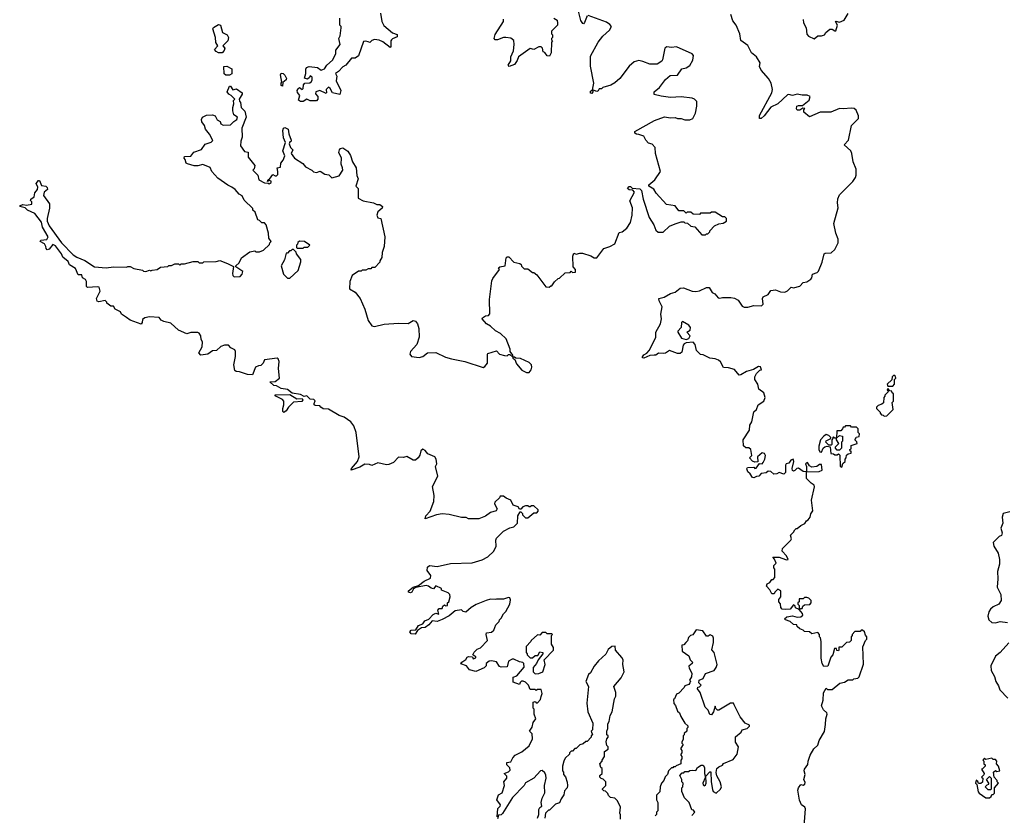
# Model space of a CAD drawing. Extents: x 2494118 to 2687960, y 757339 to 915227.
# Tile 283 of 364: x 2613580 to 2621728, y 900848 to 907431. Entities that reach past the tile are written whole.
import ezdxf

# ---------------------------------------------------------------- set-up
doc = ezdxf.new("R2010")
doc.units = 0

msp = doc.modelspace()

# ---------------------------------------------------------------- linework, layer by layer
at = {"layer": '0CON20XD'}
for points in [[(2615808, 906488), (2615827.5, 906435), (2615825, 906420), (2615815, 906420), (2615810, 906405), (2615820, 906375), (2615840, 906355), (2615826.7, 906325), (2615854.3, 906284.3), (2615922, 906242), (2615945, 906212.5), (2615997, 906187), (2616011.7, 906171.7), (2616035, 906167.5), (2616067, 906177), (2616105, 906153.3), (2616137, 906147), (2616163.8, 906123.8), (2616225, 906140), (2616253.3, 906185), (2616252.5, 906205), (2616240, 906235), (2616242.5, 906285), (2616221.7, 906331.7), (2616226.7, 906355), (2616235, 906366.7), (2616255, 906370), (2616295, 906342.5), (2616317.3, 906307.3), (2616333.8, 906255), (2616364.2, 906205), (2616370.7, 906140.7), (2616380, 906115), (2616362.5, 906055), (2616380, 906035), (2616380, 905955), (2616423, 905933), (2616507, 905917), (2616535, 905902.5), (2616561.7, 905901.7), (2616582.5, 905885), (2616579.3, 905870.7), (2616545, 905842.5), (2616536.7, 905815), (2616545, 905792.5), (2616570, 905785), (2616602.5, 905635), (2616597.5, 905555), (2616580, 905505), (2616577, 905463), (2616560, 905435), (2616560, 905425), (2616518.3, 905381.7), (2616495, 905380), (2616485, 905370), (2616465, 905370), (2616445, 905360), (2616415, 905360), (2616405, 905350), (2616385, 905350), (2616332.5, 905315), (2616313.3, 905265), (2616310, 905205), (2616356.4, 905176.4), (2616396.7, 905125), (2616437.3, 905037.3), (2616462.7, 904942.7), (2616495, 904897.5), (2616515, 904892.5), (2616597, 904913), (2616715, 904920), (2616795, 904917.5), (2616835, 904943.3), (2616855, 904936.7), (2616871.2, 904915), (2616883.3, 904875), (2616886.4, 904803.6), (2616866.7, 904745), (2616814, 904685), (2616810, 904665), (2616822.5, 904645), (2616886.4, 904636.4), (2616915, 904643.8), (2616955.9, 904674.1), (2617025, 904678.8), (2617105, 904638.8), (2617153.9, 904623.9), (2617265, 904604), (2617415, 904553.3), (2617429.3, 904560.7), (2617451.7, 904588.3), (2617450, 904665), (2617455, 904670), (2617525, 904690), (2617550, 904665), (2617591.7, 904651.7), (2617615, 904650), (2617625, 904660), (2617635, 904660), (2617660, 904640), (2617660, 904655), (2617640, 904685), (2617640, 904705), (2617605, 904790), (2617560, 904835), (2617516.4, 904856.4), (2617477.5, 904895), (2617444.1, 904914.1), (2617407.5, 904955), (2617410, 904965), (2617435, 904980), (2617460, 904985), (2617471.7, 904998.3), (2617467.5, 905115), (2617488.3, 905271.7), (2617495, 905290), (2617550, 905365), (2617541.7, 905378.3), (2617552.5, 905387.5), (2617597.5, 905395), (2617605, 905460), (2617615, 905468.8), (2617628.3, 905468.3), (2617670, 905425), (2617720, 905415), (2617730, 905405), (2617731.7, 905391.7), (2617755, 905370), (2617785, 905370), (2617825, 905340), (2617835, 905340), (2617859.3, 905319.3), (2617935, 905220), (2617961.7, 905218.3), (2617975, 905230), (2617985, 905230), (2618007, 905263), (2618035, 905290), (2618048.3, 905291.7), (2618093, 905337), (2618135, 905340), (2618145, 905350), (2618155, 905340), (2618178.3, 905341.7), (2618180, 905365), (2618160, 905385), (2618157.5, 905475), (2618165, 905500), (2618185, 905490), (2618215, 905500), (2618238.3, 905498.3), (2618307.7, 905477.7), (2618335, 905461.2), (2618355, 905461.2), (2618415, 905536.7), (2618465, 905553.8), (2618505, 905576.7), (2618540.7, 905669.3), (2618565, 905676.7), (2618604.2, 905705.8), (2618635, 905752.5), (2618647.3, 905812.7), (2618652, 905875), (2618628.3, 905931.7), (2618666.7, 906005), (2618655, 906020), (2618625, 906022.5), (2618610, 906035), (2618625, 906050), (2618635, 906050), (2618648.3, 906038.3), (2618711.7, 906031.7), (2618727, 906017), (2618740, 905945), (2618790, 905795), (2618826.7, 905735), (2618845, 905690), (2618863, 905673), (2618905, 905672.5), (2618958.3, 905721.7), (2619005, 905742.5), (2619055, 905757.5), (2619075, 905757.5), (2619085, 905750), (2619107, 905747), (2619135, 905722.5), (2619168.3, 905718.3), (2619225, 905650), (2619255, 905650), (2619265, 905660), (2619275, 905660), (2619290, 905675), (2619290, 905685), (2619330, 905725), (2619365, 905742.5), (2619401.7, 905748.3), (2619430, 905765), (2619430, 905785), (2619415, 905800), (2619395, 905800), (2619335, 905840), (2619305, 905840), (2619295, 905830), (2619215, 905830), (2619205, 905820), (2619153, 905823), (2619135, 905840), (2619105, 905840), (2619095, 905830), (2619075, 905850), (2619035, 905850), (2619005, 905890), (2618931.7, 905901.7), (2618847, 905997), (2618827.7, 906027.7), (2618787.5, 906055), (2618787.5, 906065), (2618835, 906107.5), (2618882.5, 906175), (2618842.5, 906325), (2618840, 906375), (2618815, 906400), (2618785, 906410), (2618762.5, 906435), (2618745, 906467.5), (2618705, 906482.5), (2618683.3, 906483.3), (2618671.7, 906491.7), (2618670, 906505), (2618833.3, 906596.7), (2618915, 906627.5), (2618965, 906620), (2619005, 906622.5), (2619025, 906612.5), (2619055, 906612.5), (2619085, 906602.5), (2619125, 906602.5), (2619150, 906615), (2619171.7, 906658.3), (2619182.5, 906715), (2619182.5, 906755), (2619165, 906772.5), (2619145, 906782.5), (2619055, 906792.5), (2618965, 906787.5), (2618888.3, 906798.3), (2618831.7, 906811.7), (2618830, 906835), (2618875, 906870), (2618923.6, 906936.4), (2618961.7, 906968.3), (2619025, 906973.3), (2619060, 907025), (2619095, 907033.3), (2619125, 907053.3), (2619151.2, 907095), (2619156, 907135), (2619145, 907148.8), (2619015, 907206), (2618975, 907202), (2618935, 907206.2), (2618918.8, 907195), (2618900.7, 907099.3), (2618893, 907087), (2618856.1, 907063.9), (2618795, 907062.5), (2618736.2, 907086.2), (2618705, 907092.5), (2618665, 907082.5), (2618624.1, 907045.9), (2618546.4, 906943.6), (2618505, 906907.5), (2618471.7, 906888.3), (2618405, 906870), (2618395, 906860), (2618375, 906860), (2618366.4, 906843.6), (2618355, 906837.5), (2618320, 906850), (2618322.5, 906835), (2618315, 906820), (2618305, 906822.5), (2618305, 906840), (2618320, 906850), (2618331.2, 906905), (2618303, 907047), (2618305, 907130), (2618366.7, 907245), (2618406.1, 907293.9), (2618460, 907345), (2618477.5, 907375), (2618465, 907392.5), (2618435, 907410), (2618285, 907466.7)], [(2616566.7, 907485), (2616577.5, 907415), (2616592.5, 907382.5), (2616663.9, 907323.9), (2616705, 907307.5), (2616705, 907290), (2616665, 907273.3), (2616656, 907264), (2616651.2, 907255), (2616651.7, 907208.3), (2616645, 907200), (2616585, 907246.7), (2616555, 907262.5), (2616515, 907267.5), (2616495, 907260), (2616477, 907243), (2616463, 907247), (2616445, 907252.5), (2616425, 907250), (2616385, 907132.5), (2616356.4, 907113.6), (2616325, 907112.5), (2616280, 907055), (2616255, 907042.5), (2616217.7, 907002.3), (2616193.3, 906985), (2616203.6, 906963.6), (2616200, 906925), (2616238.8, 906845), (2616228.3, 906811.7), (2616170, 906825), (2616150.7, 906860.7), (2616135, 906872.5), (2616116.7, 906855), (2616120, 906825), (2616115, 906820), (2616065, 906846.7), (2616030, 906835), (2616028.3, 906818.3), (2616047.5, 906795), (2616047, 906773), (2616035, 906760), (2615985, 906760), (2615955, 906772.5), (2615925, 906753.8), (2615905, 906753.8), (2615887.5, 906765), (2615897.5, 906805), (2615878.3, 906828.3), (2615877.5, 906845), (2615885, 906860), (2615895, 906870), (2615917, 906853), (2615927, 906863), (2615928.3, 906891.7), (2615940, 906905), (2615981.7, 906908.3), (2615995, 906920), (2616000, 906935), (2616000, 906955), (2615985, 906967.5), (2615978.3, 906951.7), (2615961.7, 906938.3), (2615938.3, 906948.3), (2615947.5, 906985), (2615947, 907023), (2615953.6, 907036.4), (2615975, 907043.3), (2616045, 907036.7), (2616075, 907013.3), (2616102.5, 907025), (2616122.5, 907055), (2616168.8, 907095), (2616195, 907150), (2616195, 907180), (2616232.5, 907225), (2616221.2, 907275), (2616233, 907297), (2616240, 907365), (2616240, 907375), (2616230, 907385), (2616230, 907445)], [(2618275, 907462.5), (2618255, 907407.5), (2618245, 907397.5), (2618240.7, 907400.7), (2618224, 907424), (2618200, 907525)], [(2619645, 903777.5), (2619620, 903805), (2619637.5, 903825), (2619631.2, 903875), (2619615, 903890), (2619588.3, 903888.3), (2619570, 903905), (2619567.5, 903955), (2619620, 904035), (2619622, 904075), (2619638, 904105), (2619654.1, 904185.9), (2619677.5, 904205), (2619692.5, 904245), (2619737.5, 904275), (2619750, 904305), (2619737.5, 904345), (2619697.5, 904375), (2619687.5, 904415), (2619662.5, 904455), (2619662.5, 904475), (2619676.4, 904503.6), (2619705, 904530), (2619720, 904535), (2619709.3, 904559.3), (2619695, 904562.5), (2619652.5, 904537.5), (2619595, 904521.2), (2619548.3, 904491.7), (2619535, 904490), (2619495, 904535.8), (2619445, 904550.8), (2619404.2, 904554.2), (2619380.7, 904600.7), (2619362.5, 904615), (2619335, 904626.2), (2619290.7, 904630.7), (2619237, 904657), (2619215, 904660), (2619180, 904695), (2619170, 904745), (2619153.6, 904763.6), (2619095, 904757.5), (2619079.7, 904750.3), (2619071.1, 904738.9), (2619059.5, 904680.5), (2619045, 904668), (2619025, 904669.2), (2618957.3, 904692.7), (2618925, 904671.9), (2618905, 904668), (2618867, 904673), (2618843.3, 904656.7), (2618830, 904655), (2618795, 904652), (2618745, 904631.2), (2618733.8, 904633.8), (2618733, 904643), (2618745, 904657.5), (2618769.2, 904670.8), (2618788.8, 904695), (2618836.7, 904785), (2618843.3, 904805), (2618844, 904845), (2618884.4, 904915), (2618890, 904955), (2618885.6, 904995), (2618897.1, 905055), (2618871.4, 905105), (2618870, 905125), (2618913.9, 905136.1), (2618965, 905166.2), (2619004.2, 905175.8), (2619045, 905211.2), (2619073, 905213), (2619145.9, 905185.9), (2619175, 905182.5), (2619205, 905187.1), (2619265, 905215.8), (2619285, 905215.8), (2619310, 905175), (2619331.7, 905161.7), (2619360.5, 905130.5), (2619375, 905126.7), (2619395, 905132.5), (2619465, 905132.5), (2619495, 905126.7), (2619525, 905110), (2619560, 905060), (2619575, 905052.5), (2619605, 905052.5), (2619655, 905067.5), (2619720, 905065), (2619731.7, 905078.3), (2619727.5, 905125), (2619731.7, 905138.3), (2619773, 905157), (2619795, 905190), (2619835, 905196), (2619875, 905179.2), (2619912, 905178), (2619935, 905186.7), (2619965, 905217.5), (2619985, 905212.5), (2620035, 905226.7), (2620065, 905257.5), (2620095, 905263.3), (2620127.5, 905285), (2620136.7, 905295), (2620140, 905325), (2620180.7, 905339.3), (2620190.7, 905349.3), (2620222, 905425), (2620237, 905493), (2620245, 905500), (2620295, 905502.5), (2620325, 905530), (2620352.5, 905585), (2620352.5, 905615), (2620333.3, 905665), (2620316.7, 905745), (2620352.5, 905875), (2620346.7, 905915), (2620350.7, 905949.3), (2620365, 905982.5), (2620475, 906092.5), (2620496.7, 906125), (2620502.5, 906145), (2620502.5, 906195), (2620477.5, 906255), (2620467.5, 906325), (2620457.5, 906345), (2620402.5, 906395), (2620437.5, 906435), (2620463, 906557), (2620522.5, 906615), (2620522.5, 906635), (2620503, 906683), (2620485, 906697.5), (2620465, 906700), (2620395, 906693.3), (2620365, 906696.7), (2620293, 906667), (2620205, 906666.7), (2620115, 906626.7), (2620070, 906665), (2620070, 906685), (2620077, 906697), (2620061.7, 906698.3), (2620037, 906683), (2620015, 906682.5), (2620007.5, 906695), (2620012.5, 906715), (2620025, 906722.5), (2620058.3, 906721.7), (2620113.3, 906765), (2620122.5, 906795), (2620095.9, 906805.9), (2620055, 906806), (2620013.6, 906816.4), (2619975, 906803.3), (2619945, 906811.2), (2619935, 906808.8), (2619854.2, 906735.8), (2619795, 906708.8), (2619742, 906635), (2619715, 906614.2), (2619702.5, 906612.5), (2619701.2, 906638.8), (2619803.8, 906825), (2619808.8, 906855), (2619800, 906905), (2619777.5, 906945), (2619715, 907012.5), (2619703.3, 907045), (2619706.7, 907075), (2619677.5, 907125), (2619637, 907157), (2619605, 907218), (2619549.2, 907259.2), (2619538.8, 907315), (2619508.8, 907385), (2619482.3, 907422.3), (2619466.2, 907475)], [(2620062.5, 907432.5), (2620066.7, 907405), (2620087.5, 907365), (2620095, 907312.5), (2620107.5, 907295), (2620155, 907272.5), (2620185, 907297.5), (2620215, 907297.5), (2620240, 907305), (2620252.5, 907325), (2620285, 907353.3), (2620305, 907353.8), (2620325, 907340), (2620335, 907340), (2620346.7, 907386.7), (2620330, 907415), (2620335, 907420), (2620365, 907410), (2620403.6, 907426.4), (2620435, 907482.5)], [(2615255, 907157.5), (2615225, 907157.5), (2615205, 907167.5), (2615192.5, 907185), (2615220, 907215), (2615203.6, 907243.6), (2615200, 907285), (2615177.5, 907355), (2615183.6, 907366.4), (2615225, 907392.5), (2615242.5, 907385), (2615257.5, 907325), (2615296.4, 907306.4), (2615307, 907283), (2615303.6, 907256.4), (2615260, 907215), (2615276.7, 907195), (2615272.5, 907175), (2615255, 907157.5)], [(2618000, 907445), (2618028.3, 907428.3), (2618031.7, 907401.7), (2618030, 907385), (2617980, 907335), (2617980, 907315), (2617990, 907305), (2617990, 907285), (2617980, 907275), (2617980, 907265), (2617990, 907255), (2617980, 907245), (2617977, 907157), (2617965, 907130), (2617945, 907132), (2617925, 907158.8), (2617913.3, 907165), (2617905.7, 907195), (2617895, 907207.5), (2617875, 907208), (2617835, 907183.8), (2617805, 907192.5), (2617707.5, 907125), (2617697.7, 907092.3), (2617675, 907060), (2617630, 907045), (2617623.3, 907055), (2617645, 907090), (2617643.8, 907125), (2617666.1, 907173.9), (2617673.3, 907225), (2617668.3, 907258.3), (2617645, 907277.5), (2617603, 907283), (2617585, 907283.3), (2617533.9, 907263.9), (2617513.8, 907263.8), (2617506.7, 907275), (2617515, 907307.5), (2617583, 907417), (2617583.3, 907435)], [(2615285, 906972.5), (2615273, 906983), (2615270, 907045), (2615295, 907047.5), (2615336.2, 907025), (2615335.9, 906984.1), (2615315, 906973.3), (2615285, 906972.5)], [(2615755, 906880), (2615743, 906887), (2615743.6, 906906.4), (2615750, 906915), (2615737.5, 906975), (2615745, 906987.5), (2615760, 906985), (2615775, 906972.5), (2615786.7, 906945), (2615786.2, 906933.8), (2615758.3, 906911.7), (2615755, 906880)], [(2617440, 902625), (2617356.4, 902593.6), (2617315, 902567.5), (2617271.7, 902528.3), (2617250, 902535), (2617235, 902547.5), (2617185, 902540), (2617135, 902497.5), (2617075, 902467.5), (2617035, 902452.5), (2616993, 902457), (2616967, 902423), (2616935, 902403.3), (2616905, 902400), (2616872.5, 902377.5), (2616853.6, 902346.4), (2616818.8, 902348.8), (2616810, 902365), (2616819.5, 902380.5), (2616858.3, 902381.7), (2616880.5, 902419.5), (2616915, 902432.5), (2616933.6, 902456.4), (2616965, 902470), (2617001.7, 902508.3), (2617025, 902520), (2617048.3, 902511.7), (2617040, 902545), (2617051.7, 902558.3), (2617075, 902560), (2617081.7, 902578.3), (2617095, 902590), (2617105, 902580), (2617120, 902585), (2617120, 902605), (2617130, 902615), (2617142.5, 902655), (2617140, 902675), (2617125, 902690), (2617071.7, 902711.7), (2617070, 902725), (2617025, 902746), (2617005, 902722.5), (2616985, 902726.7), (2616964.2, 902744.2), (2616945, 902749.2), (2616857.3, 902732.7), (2616839.3, 902720.7), (2616823.8, 902695), (2616815, 902690), (2616796.7, 902695), (2616796.7, 902705), (2616837.5, 902735), (2616880, 902750), (2616927.5, 902785), (2616978.8, 902811.2), (2616981.7, 902831.7), (2616953.3, 902875), (2616955, 902900), (2616970, 902915), (2617035, 902907.5), (2617145, 902932.5), (2617325, 902937.5), (2617408.3, 902961.7), (2617453, 902987), (2617502.5, 903035), (2617522.5, 903075), (2617520, 903125), (2617525, 903140), (2617585, 903200), (2617635, 903227.5), (2617670, 903235), (2617700, 903265), (2617702.5, 903325), (2617721.7, 903358.3), (2617728.3, 903358.3), (2617740, 903345), (2617740, 903335), (2617765, 903310), (2617785, 903310), (2617835, 903350), (2617858.3, 903351.7), (2617870, 903365), (2617870, 903375), (2617835, 903410), (2617815, 903410), (2617805, 903400), (2617795, 903400), (2617785, 903410), (2617765, 903410), (2617745, 903400), (2617728.3, 903381.7), (2617715, 903380), (2617705, 903400), (2617663.3, 903415), (2617645, 903456.7), (2617605, 903472.5), (2617585, 903490), (2617555, 903490), (2617550, 903475), (2617510.7, 903439.3), (2617510, 903425), (2617532.5, 903385), (2617523, 903367), (2617475, 903352.5), (2617435, 903322.5), (2617379.3, 903300.7), (2617295, 903302.5), (2617275, 903312.5), (2617237, 903313), (2617135, 903336.7), (2617075, 903342.5), (2617030, 903335), (2616935, 903300), (2616940, 903325), (2616976.7, 903363.3), (2617007.5, 903445), (2617010, 903495), (2616997.5, 903567.5), (2617040, 903655), (2617020, 903735), (2617033, 903757), (2617025.7, 903795.7), (2617015, 903813.3), (2616957.9, 903837.9), (2616935, 903866.2), (2616915, 903876.7), (2616900, 903865), (2616891.7, 903828.3), (2616877.5, 903805), (2616855, 903787.5), (2616835, 903787.5), (2616785, 903817.5), (2616755, 903810), (2616715, 903812.5), (2616672.3, 903767.7), (2616635, 903751.2), (2616615, 903746.7), (2616545, 903763.3), (2616495, 903742.5), (2616475, 903750), (2616435, 903752.5), (2616395, 903730), (2616323.3, 903703.3), (2616325, 903717.5), (2616376.7, 903775), (2616390, 903815), (2616363.3, 904015), (2616345, 904070), (2616320, 904105), (2616265, 904143.3), (2616225, 904156.7), (2616135, 904207.5), (2616092.3, 904212.3), (2616072.5, 904225), (2616065, 904237.5), (2616025, 904240), (2616017.5, 904245), (2616016.7, 904255), (2616026.4, 904276.4), (2616015, 904287.5), (2615985, 904292.5), (2615955, 904320), (2615935, 904312.5), (2615905, 904330), (2615835, 904342), (2615795, 904370.8), (2615745, 904379.4), (2615705, 904400.8), (2615683.3, 904405), (2615650, 904435), (2615695, 904437.5), (2615730, 904465), (2615722.5, 904545), (2615727, 904603), (2615720, 904625), (2615711.7, 904631.7), (2615605, 904617.5), (2615595, 904590), (2615575, 904570), (2615555, 904567.5), (2615532.5, 904555), (2615507.5, 904492.5), (2615465, 904496), (2615398.3, 904518.3), (2615371.4, 904521.4), (2615359.5, 904529.5), (2615352.5, 904575), (2615366.2, 904645), (2615366.4, 904686.4), (2615359.3, 904699.3), (2615327, 904717), (2615307, 904737), (2615275, 904737.5), (2615245, 904726.7), (2615210, 904695), (2615175, 904692.5), (2615137, 904663), (2615080, 904655), (2615063.3, 904675), (2615090, 904725), (2615092.5, 904765), (2615082.5, 904785), (2615080, 904815), (2615065, 904837.5), (2615055, 904842.5), (2614995, 904842.5), (2614963, 904833), (2614895, 904862.5), (2614830.7, 904920.7), (2614773.6, 904933.6), (2614750, 904945), (2614735, 904967.5), (2614655, 904972.5), (2614615, 904963.3), (2614595, 904950), (2614592.5, 904925), (2614585, 904913.3), (2614495, 904945.6), (2614465, 904966), (2614423.3, 904995), (2614413, 905013), (2614370, 905035), (2614355, 905060), (2614335, 905060), (2614300, 905085), (2614300, 905095), (2614287, 905107), (2614235, 905096.9), (2614221.7, 905101.7), (2614215.8, 905124.2), (2614246.1, 905183.9), (2614237, 905217), (2614225, 905221.2), (2614140, 905215), (2614132.5, 905225), (2614133.3, 905265), (2614125, 905282.5), (2614100, 905295), (2614095, 905320), (2614065, 905320), (2614043, 905373), (2613992.3, 905402.3), (2613980.7, 905430.7), (2613937.5, 905467.5), (2613926.2, 905495), (2613875, 905560), (2613855, 905570), (2613825, 905532.5), (2613808.3, 905528.3), (2613798.3, 905538.3), (2613797.5, 905555), (2613786.4, 905576.4), (2613750, 905595), (2613755, 905607.5), (2613805, 905612.5), (2613816.2, 905635), (2613768, 905715), (2613760, 905755), (2613705, 905828.8), (2613645, 905854), (2613624.2, 905874.2), (2613580, 905885), (2613586.7, 905895), (2613605, 905901.4), (2613635, 905896.7), (2613680, 905905), (2613680, 905925), (2613670, 905935), (2613672.5, 905945), (2613700, 905965), (2613705, 906000), (2613727.5, 906025), (2613730, 906045), (2613716.7, 906075), (2613735, 906100), (2613745, 906100), (2613760, 906060), (2613795, 906053.3), (2613808.3, 906041.7), (2613810, 906025), (2613782.5, 906005), (2613777, 905977), (2613826.4, 905906.4), (2613827.7, 905872.3), (2613806.7, 905785), (2613807.5, 905765), (2613824, 905725), (2613925, 905584), (2614023.8, 905485), (2614052.5, 905465), (2614118.3, 905438.3), (2614200, 905385), (2614295, 905377.5), (2614355, 905387.5), (2614465, 905382.5), (2614475, 905390), (2614495, 905390), (2614525, 905372.5), (2614595, 905360), (2614605, 905350), (2614625, 905347.5), (2614655, 905357.5), (2614665, 905352.5), (2614675, 905360), (2614717, 905363), (2614745, 905382.5), (2614805, 905390), (2614813, 905397), (2614835, 905397.5), (2614865, 905410), (2614895, 905410), (2614905, 905400), (2614915, 905410), (2614945, 905410), (2615015, 905430), (2615055, 905430), (2615065, 905420), (2615095, 905420), (2615105, 905427.5), (2615205, 905430), (2615235, 905437.5), (2615300, 905415), (2615348.3, 905388.3), (2615340.9, 905330.9), (2615344.3, 905315), (2615355, 905304.4), (2615405, 905307.5), (2615420.8, 905325), (2615427, 905347), (2615370, 905385), (2615370, 905395), (2615395, 905420), (2615415, 905460), (2615485, 905510), (2615525, 905520), (2615535, 905510), (2615565, 905510), (2615597, 905523), (2615648.3, 905571.7), (2615650, 905585), (2615660, 905595), (2615643, 905623), (2615640, 905665), (2615620, 905735), (2615605, 905750), (2615585, 905750), (2615565, 905770), (2615550, 905775), (2615528.3, 905838.3), (2615510, 905855), (2615508.3, 905868.3), (2615437.5, 905937.5), (2615420, 905975), (2615395, 905986.7), (2615363.3, 906025), (2615335, 906045.8), (2615302.2, 906062.2), (2615220.6, 906120.6), (2615170, 906175), (2615155, 906207.5), (2615095, 906233.3), (2615055, 906222.5), (2615025, 906222.5), (2614968.3, 906238.3), (2614957.5, 906245), (2614950, 906275), (2614940, 906285), (2614945, 906300), (2614995, 906302.5), (2615020, 906335), (2615085, 906357.5), (2615115, 906400), (2615165, 906417.5), (2615177, 906433), (2615150, 906485), (2615116.4, 906526.4), (2615110, 906555), (2615086.7, 906585), (2615083.3, 906605), (2615093.3, 906625), (2615125, 906640), (2615175, 906643.3), (2615196.7, 906636.7), (2615207.5, 906615), (2615215, 906603.3), (2615239.3, 906589.3), (2615245, 906570), (2615265, 906557.5), (2615325, 906562.5), (2615350.8, 906589.2), (2615376.2, 906605), (2615383.3, 906625), (2615353.3, 906645), (2615343.6, 906676.4), (2615342.5, 906705), (2615352.5, 906735), (2615348.3, 906761.7), (2615360, 906775), (2615330, 906805), (2615310, 906815), (2615297.5, 906835), (2615315, 906880), (2615325, 906880), (2615345, 906850), (2615375, 906860), (2615420, 906825), (2615420, 906815), (2615397.5, 906775), (2615398.3, 906758.3), (2615407.5, 906745), (2615413.8, 906705), (2615443.6, 906673.6), (2615453.8, 906625), (2615417.5, 906535), (2615421.7, 906458.3), (2615410, 906425), (2615408.3, 906388.3), (2615440.7, 906340.7), (2615470, 906335), (2615470, 906295), (2615526.7, 906225), (2615521.7, 906198.3), (2615510, 906185), (2615550, 906145), (2615560, 906105), (2615605, 906082.5), (2615635, 906080), (2615645, 906072.5), (2615660, 906085), (2615660, 906095), (2615645, 906100), (2615631.7, 906091.7), (2615635, 906110), (2615648.3, 906111.7), (2615675, 906150), (2615695, 906140), (2615705, 906140), (2615715, 906150), (2615717.5, 906175), (2615710, 906205), (2615738.3, 906211.7), (2615740, 906245), (2615760.7, 906269.3), (2615774, 906305), (2615758.8, 906345), (2615780, 906415), (2615763.3, 906455), (2615758.8, 906515), (2615763.3, 906535), (2615775, 906540), (2615802.5, 906525), (2615808, 906488)], [(2615925, 905540), (2615935, 905550), (2615965, 905550), (2615980, 905565), (2615937, 905597), (2615895, 905600), (2615881.7, 905588.3), (2615880, 905575), (2615870, 905565), (2615870, 905545), (2615875, 905540), (2615925, 905540)], [(2615815, 905293.3), (2615883.8, 905355), (2615907, 905427), (2615906.1, 905446.1), (2615870, 905495), (2615868.3, 905508.3), (2615845, 905530), (2615835, 905530), (2615825, 905520), (2615811.7, 905518.3), (2615795, 905500), (2615785, 905500), (2615772.5, 905445), (2615742.5, 905395), (2615762.5, 905325), (2615795, 905293.3), (2615815, 905293.3)], [(2619095, 904784), (2619117, 904793), (2619127.5, 904815), (2619100, 904845), (2619128.3, 904861.7), (2619130, 904885), (2619116.2, 904905), (2619065, 904933.3), (2619056.7, 904925), (2619053.3, 904885), (2619027.5, 904855), (2619026.7, 904845), (2619056.7, 904795), (2619095, 904784)], [(2617795, 904512.5), (2617812.5, 904535), (2617817.5, 904555), (2617816.7, 904575), (2617797.5, 904595), (2617725, 904627.5), (2617685, 904630), (2617675, 904640), (2617660, 904640), (2617661.7, 904631.7), (2617678.3, 904618.3), (2617690, 904585), (2617735, 904532.5), (2617775, 904512.5), (2617795, 904512.5)], [(2620805, 904400), (2620820, 904415), (2620820, 904455), (2620830, 904465), (2620828.3, 904478.3), (2620815, 904490), (2620800, 904475), (2620798.3, 904451.7), (2620760, 904415), (2620765, 904400), (2620805, 904400)], [(2620735, 904150), (2620755, 904152.5), (2620807.5, 904205), (2620800, 904265), (2620810, 904275), (2620810, 904335), (2620800, 904345), (2620798.3, 904358.3), (2620781.7, 904361.7), (2620765, 904380), (2620760, 904365), (2620770, 904355), (2620740, 904325), (2620740, 904315), (2620730, 904305), (2620728.3, 904261.7), (2620715, 904250), (2620685, 904240), (2620670, 904225), (2620670, 904215), (2620700, 904185), (2620700, 904175), (2620711.7, 904161.7), (2620725, 904160), (2620735, 904150)], [(2615765, 904180), (2615758.3, 904188.3), (2615757.5, 904215), (2615766.7, 904245), (2615765.9, 904275.9), (2615755, 904287.5), (2615700, 904315), (2615691.7, 904328.3), (2615815, 904330), (2615873, 904293), (2615916.7, 904296.7), (2615922.5, 904285), (2615915, 904272.5), (2615845, 904267.5), (2615803.6, 904226.4), (2615786.4, 904193.6), (2615765, 904180)], [(2620385, 903730), (2620391.7, 903758.3), (2620410, 903775), (2620410, 903795), (2620420, 903805), (2620421.7, 903828.3), (2620435, 903840), (2620460, 903845), (2620460, 903860), (2620451.7, 903861.7), (2620450, 903875), (2620460, 903880), (2620461.7, 903908.3), (2620510, 903925), (2620508.3, 903938.3), (2620490, 903955), (2620500, 903965), (2620501.7, 903978.3), (2620528.3, 903981.7), (2620530, 904005), (2620520, 904015), (2620520, 904045), (2620505, 904060), (2620465, 904060), (2620455, 904070), (2620415, 904070), (2620405, 904060), (2620395, 904060), (2620390, 904045), (2620375, 904030), (2620341.7, 904028.3), (2620340, 903970), (2620365, 903990), (2620390, 903985), (2620390, 903945), (2620380, 903935), (2620380, 903885), (2620365, 903870), (2620345, 903870), (2620330, 903885), (2620331.7, 903898.3), (2620360, 903925), (2620340, 903955), (2620340, 903970), (2620325, 903970), (2620315, 903980), (2620310, 903975), (2620310, 903965), (2620300, 903955), (2620300, 903915), (2620295, 903910), (2620275, 903910), (2620252, 903935), (2620254.2, 903945.8), (2620292.5, 903965), (2620292.5, 903975), (2620275, 903990), (2620255, 904000), (2620233.6, 903986.4), (2620206.7, 903955), (2620193.6, 903903.6), (2620193.6, 903873.6), (2620202.5, 903855), (2620216, 903854), (2620228, 903885), (2620241.9, 903898.1), (2620263.6, 903903.6), (2620288.3, 903898.3), (2620291.7, 903841.7), (2620315, 903840), (2620325, 903830), (2620345, 903830), (2620355, 903840), (2620368.3, 903828.3), (2620370, 903735), (2620385, 903730)], [(2620071.7, 900758.3), (2620081.7, 900901.7), (2620077.5, 900915), (2620050, 900935), (2620032.5, 900972.5), (2620020, 901055), (2620024, 901075), (2620045, 901102.5), (2620065, 901097.5), (2620077.5, 901105), (2620079.3, 901119.3), (2620070, 901145), (2620080, 901185), (2620072.5, 901215), (2620075, 901230), (2620102.5, 901267.5), (2620103.8, 901295), (2620120.8, 901345), (2620153.2, 901396.8), (2620185, 901427.5), (2620195, 901467.5), (2620239.3, 901540.7), (2620249.5, 901600.5), (2620250, 901645), (2620263.3, 901685), (2620260, 901695), (2620231.2, 901721.2), (2620216.2, 901755), (2620228.3, 901801.7), (2620232.5, 901862.5), (2620255, 901900), (2620265, 901890), (2620305, 901890), (2620368.3, 901941.7), (2620405, 901950), (2620435, 901970), (2620475, 901970), (2620483, 901977), (2620515, 901982.5), (2620526.4, 901993.6), (2620561.7, 902098.3), (2620558.3, 902241.7), (2620580, 902295), (2620590, 902305), (2620590, 902325), (2620578.3, 902338.3), (2620570, 902365), (2620555, 902380), (2620545, 902380), (2620535, 902370), (2620491.7, 902368.3), (2620470, 902345), (2620470, 902335), (2620460, 902325), (2620460, 902295), (2620448.3, 902281.7), (2620421.7, 902278.3), (2620385, 902240), (2620360, 902240), (2620360, 902215), (2620355, 902210), (2620341.7, 902211.7), (2620338.3, 902228.3), (2620321.7, 902228.3), (2620310, 902175), (2620293, 902157), (2620267, 902083), (2620235, 902080), (2620220, 902105), (2620213, 902147), (2620212.5, 902285), (2620207, 902317), (2620200, 902325), (2620200, 902345), (2620185, 902360), (2620135, 902350), (2620117, 902367), (2620075, 902370), (2620065, 902380), (2620035, 902390), (2620015, 902410), (2620010, 902425), (2619985, 902427.5), (2619955, 902452.5), (2619917.5, 902465), (2619910, 902475), (2619928.3, 902491.7), (2619975, 902497.5), (2620015, 902487.5), (2620045, 902490), (2620060, 902505), (2620057, 902517), (2620030, 902550), (2620000, 902565), (2619998.3, 902578.3), (2619985, 902590), (2619957, 902553), (2619915, 902550), (2619890, 902555), (2619878.3, 902568.3), (2619877, 902597), (2619862.5, 902615), (2619862.5, 902635), (2619880, 902655), (2619880, 902705), (2619855, 902720), (2619830, 902695), (2619825, 902680), (2619805, 902680), (2619787.5, 902715), (2619760, 902745), (2619767, 902763), (2619787.5, 902775), (2619805, 902800), (2619815, 902800), (2619830, 902815), (2619830, 902885), (2619820, 902895), (2619820, 902915), (2619840, 902935), (2619827, 902967), (2619812.5, 902985), (2619865, 902984.2), (2619886.7, 902975), (2619925, 902961.2), (2619940, 902965), (2619926.7, 902995), (2619890, 903035), (2619892.5, 903055), (2619962.5, 903125), (2619967.5, 903135), (2619960, 903165), (2619985, 903190), (2619995, 903210), (2620005, 903220), (2620015, 903220), (2620043, 903247), (2620078.3, 903261.7), (2620090, 903285), (2620105, 903292.5), (2620122.5, 903315), (2620128.3, 903341.7), (2620143, 903367), (2620133.3, 903455), (2620158.8, 903565), (2620155, 903580), (2620130, 903595), (2620090, 903635), (2620090, 903690), (2620065, 903692.5), (2620025, 903720), (2620011.7, 903718.3), (2619995, 903700), (2619985, 903696.7), (2619975, 903702.5), (2619972.3, 903717.7), (2619986.7, 903775), (2619980, 903795), (2619962.3, 903787.7), (2619945, 903762.5), (2619922.5, 903755), (2619917.5, 903745), (2619918.8, 903685), (2619905, 903670), (2619865, 903683.3), (2619845, 903673.8), (2619821.7, 903671.7), (2619795, 903693.3), (2619775, 903696.7), (2619758.8, 903681.2), (2619715, 903676.7), (2619697, 903653), (2619678.3, 903651.7), (2619655, 903640), (2619643.6, 903643.6), (2619625, 903672.5), (2619605, 903690), (2619597.5, 903715), (2619602.5, 903725), (2619655, 903727.5), (2619665, 903717.5), (2619675, 903720), (2619701.7, 903758.3), (2619725, 903757.5), (2619733.6, 903766.4), (2619746.7, 903795), (2619751.2, 903825), (2619745, 903842.5), (2619723.8, 903846.2), (2619686.7, 903815), (2619688.3, 903771.7), (2619665, 903770), (2619645, 903777.5)], [(2620090, 903690), (2620195, 903692.5), (2620220, 903705), (2620215, 903750), (2620198.3, 903751.7), (2620177, 903733), (2620135, 903727.5), (2620115, 903740), (2620098.3, 903768.3), (2620083, 903757), (2620090, 903735), (2620090, 903690)], [(2621775, 903357.8), (2621720, 903345), (2621710, 903315), (2621716.7, 903265), (2621700, 903225), (2621711.1, 903185), (2621705.7, 903164.3), (2621685, 903156), (2621636.9, 903105), (2621642.5, 903075), (2621678.5, 903018.5), (2621688.4, 902965), (2621689.3, 902925), (2621672.4, 902865), (2621675.5, 902805), (2621668.4, 902735), (2621698.9, 902675), (2621701.9, 902625), (2621682.7, 902595), (2621635, 902573.4), (2621614.2, 902555), (2621598.9, 902531.1), (2621591.9, 902495), (2621599.1, 902465), (2621625, 902442.8), (2621655, 902441.2), (2621695, 902450.8), (2621755, 902443.3)], [(2617530, 900835), (2617537.5, 900905), (2617555.8, 900924.2), (2617558, 900935), (2617527.5, 900975), (2617543.3, 901016.7), (2617572.5, 901035), (2617593.3, 901095), (2617587.5, 901125), (2617612.5, 901155), (2617610.7, 901170.7), (2617590, 901195), (2617625, 901206.7), (2617639.3, 901220.7), (2617635, 901240), (2617612.5, 901265), (2617610, 901285), (2617645, 901290), (2617660, 901325), (2617680, 901345), (2617735, 901372.5), (2617796.4, 901423.6), (2617825, 901480), (2617821.7, 901521.7), (2617800, 901545), (2617821.7, 901578.3), (2617830, 901615), (2617850, 901645), (2617837.5, 901685), (2617837.5, 901725), (2617830, 901735), (2617830, 901785), (2617845, 901790), (2617855, 901780), (2617865, 901780), (2617890, 901805), (2617895, 901830), (2617902.5, 901855), (2617895, 901890), (2617865, 901890), (2617855, 901880), (2617845, 901890), (2617805, 901890), (2617790, 901925), (2617765, 901950), (2617747, 901957), (2617733, 901957), (2617721.7, 901948.3), (2617715, 901930), (2617665, 901950), (2617665, 901990), (2617695, 902002.5), (2617753.8, 902075), (2617753.3, 902103.3), (2617743.3, 902113.3), (2617715, 902116.7), (2617669.5, 902139.5), (2617655, 902140), (2617626.4, 902123.6), (2617615, 902077.5), (2617563.3, 902073.3), (2617550, 902080), (2617527, 902117), (2617485, 902126.2), (2617465, 902122.5), (2617440, 902105), (2617440, 902085), (2617423, 902067), (2617355, 902037.5), (2617303, 902053), (2617276.2, 902086.2), (2617231.7, 902101.7), (2617240, 902115), (2617273, 902137), (2617282.9, 902157.1), (2617295, 902163.3), (2617328.3, 902158.3), (2617332.5, 902142.5), (2617355, 902150), (2617355, 902160), (2617330, 902175), (2617341.7, 902198.3), (2617365, 902223.3), (2617392.5, 902235), (2617450, 902295), (2617440, 902345), (2617443.3, 902356.7), (2617485, 902362.5), (2617505, 902380), (2617520, 902425), (2617548.3, 902451.7), (2617550, 902465), (2617565, 902480), (2617582.5, 902515), (2617602.5, 902535), (2617637.5, 902595), (2617641.7, 902631.7), (2617636.4, 902646.4), (2617625, 902650), (2617583, 902637), (2617525, 902637.5), (2617515, 902632.5), (2617477, 902637), (2617440, 902625)], [(2620035, 902550), (2620045, 902560), (2620055, 902560), (2620061.7, 902578.3), (2620075, 902590), (2620118.3, 902591.7), (2620130, 902605), (2620130, 902625), (2620110, 902645), (2620095, 902650), (2620075, 902650), (2620065, 902640), (2620031.7, 902638.3), (2620030, 902615), (2620020, 902605), (2620020, 902595), (2620030, 902585), (2620030, 902550), (2620035, 902550)], [(2617845, 902020), (2617875, 902022.5), (2617910, 902035), (2617927.5, 902095), (2617920, 902135), (2617997.5, 902215), (2617997, 902237), (2617980, 902265), (2617980, 902335), (2617990, 902345), (2617985, 902350), (2617945, 902350), (2617935, 902360), (2617905, 902360), (2617885, 902340), (2617865, 902342.5), (2617812.5, 902295), (2617810, 902285), (2617772.5, 902245), (2617770, 902195), (2617780, 902185), (2617780, 902175), (2617805, 902150), (2617825, 902150), (2617845, 902170), (2617868.3, 902171.7), (2617885, 902200), (2617910, 902195), (2617910, 902185), (2617870, 902135), (2617857, 902103), (2617828.3, 902071.7), (2617830, 902035), (2617845, 902020)], [(2619143, 900847), (2619167.5, 900875), (2619155, 900890), (2619143, 900893), (2619120, 900955), (2619083, 900993), (2619060, 901045), (2619060, 901075), (2619067, 901083), (2619070, 901115), (2619060, 901125), (2619060, 901145), (2619041.7, 901178.3), (2619061.7, 901198.3), (2619075, 901200), (2619085, 901210), (2619115, 901210), (2619125, 901220), (2619145, 901222.5), (2619175, 901220), (2619190, 901245), (2619218.3, 901261.7), (2619235, 901262.5), (2619246.7, 901245), (2619246.7, 901195), (2619252.5, 901175), (2619251.7, 901158.3), (2619233.8, 901115), (2619235, 901100), (2619245, 901092.5), (2619255, 901100), (2619260, 901115), (2619258.3, 901171.7), (2619291.7, 901208.3), (2619298.3, 901208.3), (2619302.5, 901125), (2619313, 901063), (2619320, 901045), (2619345, 901030), (2619380, 901065), (2619387.5, 901085), (2619377.5, 901125), (2619350, 901175), (2619343, 901203), (2619350, 901235), (2619365, 901250), (2619396.4, 901263.6), (2619405, 901277.5), (2619485, 901310), (2619517.5, 901355), (2619527.5, 901415), (2619503, 901453), (2619503, 901497), (2619550, 901535), (2619560, 901555), (2619600, 901565), (2619620, 901585), (2619620, 901595), (2619585, 901610), (2619543.6, 901663.6), (2619493, 901763), (2619487, 901777), (2619463, 901777), (2619365, 901717.5), (2619355, 901717.5), (2619340.7, 901730.7), (2619335, 901750), (2619321.2, 901705), (2619305, 901680), (2619291.7, 901681.7), (2619277, 901717), (2619253, 901743), (2619210, 901865), (2619190, 901895), (2619191.7, 901908.3), (2619205, 901910), (2619220, 901925), (2619200, 901945), (2619202.5, 901965), (2619235, 901980), (2619255, 902022.5), (2619327.5, 902045), (2619345, 902070), (2619351.2, 902095), (2619326.7, 902195), (2619308.3, 902218.3), (2619323, 902277), (2619322.5, 902315), (2619315, 902330), (2619295, 902342.5), (2619278.8, 902331.2), (2619265, 902330), (2619233.6, 902373.6), (2619178.3, 902381.7), (2619149.3, 902340.7), (2619130, 902335), (2619115, 902320), (2619107, 902293), (2619093, 902277), (2619075, 902260), (2619060, 902255), (2619062.5, 902205), (2619116.4, 902166.4), (2619127.5, 902135), (2619146.7, 902115), (2619145.8, 902104.2), (2619117, 902083), (2619120, 902065), (2619142.5, 902025), (2619140, 901995), (2619122.5, 901965), (2619130, 901955), (2619127, 901943), (2619118.3, 901931.7), (2619085, 901920), (2619080, 901905), (2619035, 901860), (2619015, 901850), (2618998.3, 901811.7), (2618990, 901805), (2618993, 901773), (2619007, 901757), (2619025, 901710), (2619040, 901695), (2619050, 901665), (2619085, 901610), (2619108.3, 901588.3), (2619110, 901575), (2619100, 901565), (2619100, 901545), (2619080, 901525), (2619080, 901515), (2619070, 901505), (2619070, 901475), (2619060, 901455), (2619060, 901445), (2619070, 901435), (2619050, 901405), (2619050, 901395), (2619060, 901385), (2619060, 901365), (2619050, 901355), (2619050, 901345), (2619060, 901335), (2619060, 901315), (2619050, 901305), (2619050, 901275), (2619011.7, 901258.3), (2619005, 901250), (2618991.7, 901248.3), (2618985, 901240), (2618975, 901240), (2618950, 901215), (2618940, 901185), (2618923, 901167), (2618910, 901135), (2618890, 901115), (2618880, 901085), (2618877, 901043), (2618850, 901015), (2618850, 900975), (2618860, 900955), (2618860, 900885), (2618850, 900875), (2618850, 900855), (2618840, 900845)], [(2621766.9, 902275), (2621695, 902194.7), (2621654.7, 902165), (2621616.2, 902085), (2621620, 902045), (2621645.9, 901995.9), (2621657.5, 901955), (2621679.5, 901919.5), (2621690, 901885), (2621758.3, 901818.3)], [(2618552.5, 900815), (2618553, 900853), (2618547.5, 900865), (2618552.5, 900915), (2618527, 900967), (2618505, 900990), (2618470, 900995), (2618451.7, 901011.7), (2618448.3, 901028.3), (2618428.3, 901048.3), (2618415, 901050), (2618401.7, 901061.7), (2618401.7, 901068.3), (2618430, 901095), (2618430, 901125), (2618408.3, 901148.3), (2618391.7, 901151.7), (2618380, 901165), (2618381.7, 901178.3), (2618400, 901195), (2618400, 901235), (2618390, 901245), (2618380, 901275), (2618400, 901295), (2618400, 901305), (2618420, 901335), (2618420, 901375), (2618450, 901395), (2618450, 901415), (2618440, 901425), (2618432.5, 901455), (2618438.3, 901481.7), (2618450, 901495), (2618450, 901505), (2618440, 901515), (2618440, 901545), (2618447.5, 901565), (2618447.5, 901605), (2618457.5, 901625), (2618467.5, 901675), (2618482.5, 901705), (2618501.7, 901811.7), (2618512.5, 901835), (2618512.5, 901865), (2618497.5, 901915), (2618557.5, 901985), (2618582.5, 902035), (2618570, 902095), (2618573.8, 902135), (2618563.3, 902155), (2618510, 902215), (2618508.3, 902248.3), (2618480, 902245), (2618450.7, 902219.3), (2618429.3, 902180.7), (2618370, 902125), (2618335, 902082.5), (2618305, 902027.5), (2618286.4, 902013.6), (2618263.8, 901955), (2618287.5, 901915), (2618272.5, 901775), (2618283, 901703), (2618321.7, 901611.7), (2618320, 901555), (2618310, 901545), (2618320, 901515), (2618310, 901505), (2618310, 901495), (2618275, 901460), (2618265, 901460), (2618241.7, 901438.3), (2618215, 901430), (2618185, 901400), (2618175, 901400), (2618155, 901380), (2618145, 901380), (2618130, 901365), (2618130, 901355), (2618095, 901320), (2618083, 901297), (2618072.5, 901255), (2618072.5, 901215), (2618080, 901205), (2618080, 901185), (2618097, 901167), (2618111.7, 901121.7), (2618112.5, 901095), (2618110, 901075), (2618088.3, 901051.7), (2618081.7, 901018.3), (2618060, 900985), (2618048.3, 900951.7), (2618015, 900940), (2617965, 900890), (2617955, 900890), (2617930, 900865), (2617926.7, 900825)], [(2621605, 900992.5), (2621620, 901005), (2621625, 901020), (2621635, 901020), (2621648.3, 901031.7), (2621647.5, 901075), (2621680, 901115), (2621670, 901125), (2621670, 901135), (2621643, 901163), (2621640, 901205), (2621655, 901220), (2621665, 901210), (2621690, 901215), (2621680, 901255), (2621663, 901273), (2621667, 901297), (2621655, 901310), (2621635, 901310), (2621625, 901320), (2621575, 901310), (2621565, 901320), (2621550, 901305), (2621560, 901295), (2621560, 901275), (2621570, 901265), (2621570, 901255), (2621548.3, 901231.7), (2621540, 901230), (2621562.5, 901195), (2621558.3, 901181.7), (2621540, 901165), (2621550, 901155), (2621547, 901123), (2621535, 901110), (2621515, 901110), (2621508.3, 901128.3), (2621495, 901140), (2621490, 901115), (2621501.7, 901101.7), (2621513, 901043), (2621520.7, 901030.7), (2621575, 900992.5), (2621605, 900992.5)], [(2617864, 900825), (2617876.4, 900853.6), (2617876, 900895), (2617885, 900913.3), (2617900, 900925), (2617896, 900955), (2617905, 900990), (2617926.6, 901033.4), (2617923.3, 901095), (2617938, 901155), (2617935, 901180), (2617925, 901200), (2617905, 901220), (2617890, 901215), (2617833.6, 901156.4), (2617765, 901116), (2617754, 901095), (2617659.2, 900995), (2617575, 900862.5), (2617565, 900852.5), (2617541.7, 900848.3), (2617535, 900820)], [(2621615, 901060), (2621595, 901060), (2621570, 901085), (2621585, 901100), (2621600, 901105), (2621600, 901115), (2621580, 901145), (2621605, 901170), (2621620, 901155), (2621620, 901065), (2621615, 901060)]]:
    msp.add_lwpolyline(points, dxfattribs=at)

doc.saveas('drawing.dxf')
